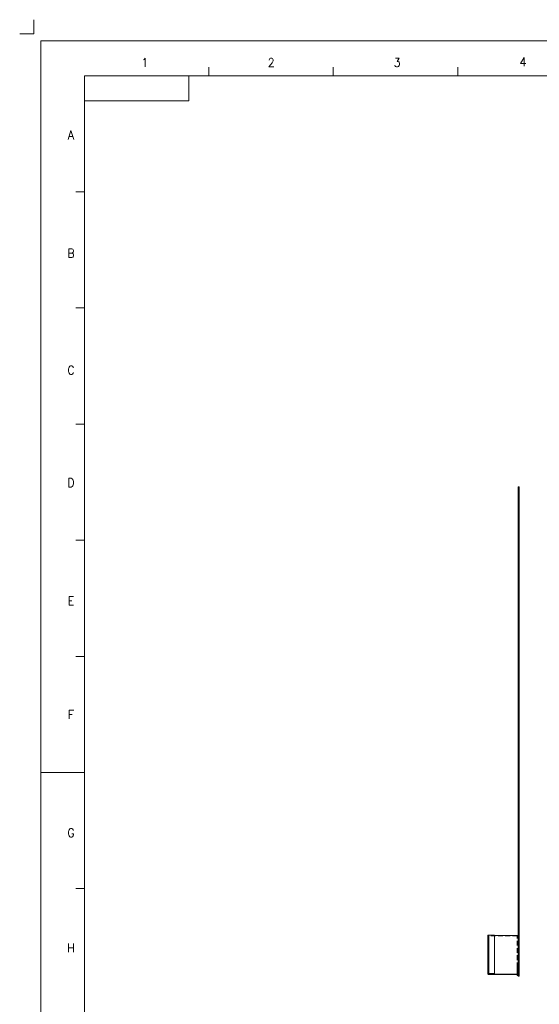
# Model space of a CAD drawing. Header units: millimetres. Extents: x 4497 to 11741, y 5958 to 12619.
# Tile 412 of 424: x 9508 to 10057, y 9300 to 10341. Entities that reach past the tile are written whole.
import ezdxf
from ezdxf.enums import TextEntityAlignment as Align

# ---------------------------------------------------------------- set-up
doc = ezdxf.new("R2010")
doc.units = ezdxf.units.MM
doc.header["$LTSCALE"] = 0.8
doc.linetypes.add('CENTER', pattern=[50.8, 31.75, -6.35, 6.35, -6.35])
doc.linetypes.add('HIDDEN', pattern=[9.525, 6.35, -3.175])
doc.layers.get('0').update_dxf_attribs({"linetype": 'CONTINUOUS', "lineweight": 0})
doc.layers.add('1', color=2, linetype='CENTER', lineweight=0)
doc.layers.add('3', color=5, linetype='HIDDEN', lineweight=0)
doc.styles.get("Standard").update_dxf_attribs({"font": 'romans.shx', "width": 0.8, "oblique": 5, "bigfont": 'whgtxt.shx'})

msp = doc.modelspace()

# ---------------------------------------------------------------- linework, layer by layer
for p, q in [((9530.295, 10318.607), (11718.436, 10318.607)), ((9530.295, 10318.607), (9530.295, 8770.898)), ((9707.886, 10281.801), (9707.886, 10291.002)), ((9839.469, 10281.801), (9839.469, 10291.002)), ((9971.052, 10281.801), (9971.052, 10291.002)), ((9576.303, 10281.801), (11681.629, 10281.801)), ((9576.303, 8807.705), (9576.303, 10281.801)), ((9576.303, 10281.801), (9686.722, 10281.801)), ((9576.303, 10255.3), (9576.303, 10281.801)), ((9686.722, 10255.3), (9686.722, 10281.801)), ((9576.303, 10255.3), (9686.722, 10255.3)), ((9567.102, 10158.96), (9576.303, 10158.96)), ((9567.102, 10036.118), (9576.303, 10036.118)), ((9567.102, 9913.277), (9576.303, 9913.277)), ((9567.102, 9790.435), (9576.303, 9790.435)), ((9567.102, 9667.594), (9576.303, 9667.594)), ((9530.295, 9544.753), (9576.303, 9544.753)), ((9567.102, 9421.911), (9576.303, 9421.911))]:
    msp.add_line(p, q)
at = {"linetype": 'Continuous'}
for p, q in [((10034.969, 9329.382), (10034.969, 9846.882)), ((10035.969, 9846.882), (10034.969, 9846.882)), ((10035.969, 9845.882), (10034.969, 9845.882)), ((10035.969, 9846.882), (10035.969, 9329.382)), ((10002.969, 9372.322), (10002.969, 9331.538)), ((10009.969, 9372.744), (10003.969, 9372.744)), ((10003.969, 9372.744), (10003.969, 9331.96)), ((10009.969, 9331.538), (10009.969, 9372.744)), ((10034.969, 9372.322), (10009.969, 9372.322)), ((10003.969, 9331.96), (10009.969, 9331.96)), ((10033.969, 9331.115), (10003.969, 9331.115)), ((10034.969, 9331.538), (10009.969, 9331.538)), ((10033.969, 9329.847), (10033.969, 9331.115)), ((10033.969, 9329.847), (10034.969, 9329.847)), ((10035.969, 9330.382), (10034.969, 9330.382)), ((10035.969, 9329.382), (10034.969, 9329.382))]:
    msp.add_line(p, q, dxfattribs=at)
for points, knots in [([(10003.969, 9372.744), (10003.841, 9372.744), (10003.595, 9372.722), (10003.246, 9372.639), (10002.969, 9372.461), (10002.969, 9372.322)], [0, 0, 0, 0, 0.33688983, 0.63289096, 1, 1, 1, 1]), ([(10002.969, 9331.538), (10002.969, 9331.677), (10003.246, 9331.855), (10003.595, 9331.938), (10003.841, 9331.96), (10003.969, 9331.96)], [0, 0, 0, 0, 0.36710904, 0.66311017, 1, 1, 1, 1]), ([(10003.969, 9331.115), (10003.841, 9331.115), (10003.595, 9331.137), (10003.246, 9331.22), (10002.969, 9331.398), (10002.969, 9331.538)], [0, 0, 0, 0, 0.33688983, 0.63289096, 1, 1, 1, 1])]:
    msp.add_open_spline(points, degree=3, knots=knots, dxfattribs=at)
at = {"layer": '1'}
for q in [(9522.795, 10341.107), (9507.795, 10326.107)]:
    msp.add_line((9522.795, 10326.107), q, dxfattribs=at)
at = {"layer": '3'}
for p, q in [((10035.969, 9844.632), (10034.969, 9843.632)), ((10034.969, 9840.132), (10035.969, 9839.132)), ((10035.969, 9758.512), (10034.969, 9757.512)), ((10034.969, 9754.012), (10035.969, 9753.012)), ((10034.969, 9713.632), (10035.969, 9714.632)), ((10034.969, 9710.132), (10035.969, 9709.132)), ((10035.969, 9708.682), (10034.969, 9708.682)), ((10035.969, 9706.982), (10034.969, 9706.982)), ((10035.969, 9704.682), (10034.969, 9704.682)), ((10035.969, 9703.682), (10034.969, 9703.682)), ((10035.969, 9701.882), (10034.969, 9701.882)), ((10035.969, 9700.882), (10034.969, 9700.882)), ((10034.969, 9698.382), (10035.969, 9698.382)), ((10034.969, 9697.382), (10035.969, 9697.382)), ((10035.969, 9590.882), (10034.969, 9589.882)), ((10034.969, 9586.382), (10035.969, 9585.382)), ((10035.969, 9543.682), (10034.969, 9543.682)), ((10035.969, 9542.682), (10034.969, 9542.682)), ((10034.969, 9534.082), (10035.969, 9534.082)), ((10034.969, 9533.082), (10035.969, 9533.082)), ((10035.969, 9391.382), (10034.969, 9391.382)), ((10035.969, 9390.382), (10034.969, 9390.382)), ((10034.969, 9381.782), (10035.969, 9381.782)), ((10034.969, 9380.782), (10035.969, 9380.782)), ((10035.969, 9375.882), (10034.969, 9375.882)), ((10035.969, 9374.882), (10034.969, 9374.882)), ((10033.969, 9371.899), (10003.969, 9371.899)), ((10033.969, 9331.115), (10033.969, 9371.899)), ((10033.969, 9370.631), (10034.969, 9370.631)), ((10034.969, 9365.584), (10033.969, 9365.584)), ((10033.969, 9365.584), (10034.969, 9365.584)), ((10033.969, 9362.084), (10033.969, 9365.584)), ((10033.969, 9365.315), (10034.969, 9365.315)), ((10035.969, 9373.082), (10034.969, 9373.082)), ((10035.969, 9372.082), (10034.969, 9372.082)), ((10035.969, 9368.082), (10034.969, 9368.082)), ((10035.969, 9367.882), (10034.969, 9366.882)), ((10034.969, 9366.632), (10035.969, 9367.632)), ((10034.969, 9365.584), (10035.969, 9366.584)), ((10034.969, 9362.084), (10033.969, 9362.084)), ((10033.969, 9362.084), (10034.969, 9362.084)), ((10035.969, 9362.382), (10034.969, 9363.382)), ((10034.969, 9363.132), (10035.969, 9362.132)), ((10034.969, 9362.084), (10035.969, 9361.084)), ((10034.969, 9338.395), (10033.969, 9338.395)), ((10033.969, 9338.395), (10034.969, 9338.395)), ((10033.969, 9334.895), (10033.969, 9338.395)), ((10034.969, 9334.895), (10033.969, 9334.895)), ((10033.969, 9334.895), (10034.969, 9334.895)), ((10034.969, 9338.395), (10035.969, 9339.395)), ((10035.969, 9337.132), (10034.969, 9336.132)), ((10034.969, 9334.895), (10035.969, 9333.895)), ((10003.969, 9331.96), (10003.969, 9331.115)), ((10033.969, 9331.782), (10034.969, 9331.782)), ((10035.969, 9331.632), (10034.969, 9332.632))]:
    msp.add_line(p, q, dxfattribs=at)
msp.add_open_spline([(10002.969, 9372.322), (10002.969, 9372.182), (10003.246, 9372.004), (10003.595, 9371.921), (10003.841, 9371.899), (10003.969, 9371.899)], degree=3, knots=[0, 0, 0, 0, 0.36710904, 0.66311017, 1, 1, 1, 1], dxfattribs=at)

# ---------------------------------------------------------------- texts
at = {"width": 0.933333}
for s, p in [('1', (9640.025, 10295.783)), ('2', (9773.825, 10295.783)), ('3', (9906.953, 10295.783)), ('4', (10040.081, 10296.455)), ('A', (9562.031, 10219.134)), ('B', (9562.031, 10094.074)), ('C', (9562.031, 9970.359)), ('D', (9562.031, 9851.351)), ('E', (9562.031, 9726.291)), ('F', (9562.031, 9605.938)), ('G', (9562.031, 9480.878)), ('H', (9562.031, 9359.18))]:
    msp.add_text(s, height=9.202, dxfattribs=at).set_placement(p, align=Align.MIDDLE_CENTER)

doc.saveas('drawing.dxf')
